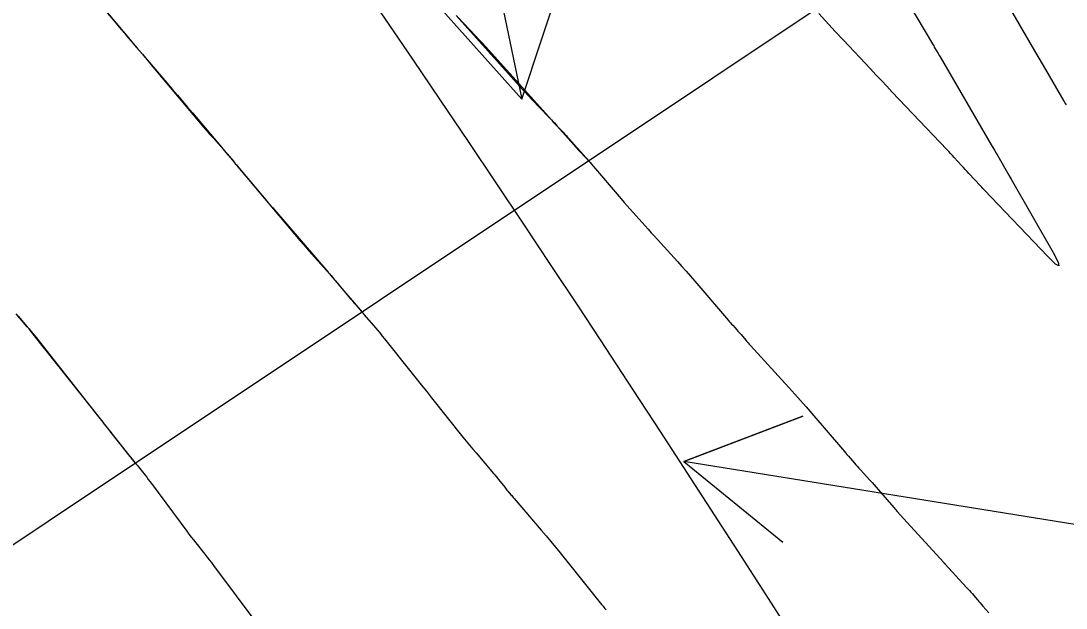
# Model space of a CAD drawing. Extents: x 954385 to 988206, y 1868364 to 1924553.
# Drawn here: x 955998.24 to 956047.38, y 1922724.55 to 1922752.18 of the extents above; entities that cross this region are included whole.
import ezdxf

# ---------------------------------------------------------------- set-up
doc = ezdxf.new("R2010")
doc.units = 0
for name, color, linetype in [('16', 7, 'Continuous'), ('26', 7, 'Continuous'), ('6', 7, 'Continuous'), ('7', 7, 'Continuous'), ('Default', 7, 'Continuous')]:
    doc.layers.add(name, color=color, linetype=linetype)

msp = doc.modelspace()

# ---------------------------------------------------------------- linework, layer by layer
at = {"layer": '16'}
for points in [[(956035.129, 1922806.412), (956035.25, 1922802.455), (956035.366, 1922800.561), (956035.383, 1922800.279), (956035.521, 1922797.995), (956044.515, 1922797.015), (956044.931, 1922797.166), (956046.607, 1922797.751), (956047.242, 1922797.635), (956058.05, 1922796.504), (956062.541, 1922796.079), (956069.968, 1922796.017), (956081.626, 1922796.293), (956087.677, 1922799.327), (956104.131, 1922801.559), (956108.905, 1922801.644), (955952.628, 1922697.337)], [(956001.677, 1922753.304), (956002.742, 1922752.03), (956002.862, 1922751.888), (956002.982, 1922751.745), (956003.103, 1922751.603), (956003.224, 1922751.462), (956003.709, 1922750.895), (956003.83, 1922750.754), (956003.951, 1922750.612), (956004.072, 1922750.471), (956004.193, 1922750.329), (956005.368, 1922748.959), (956005.604, 1922748.683), (956005.839, 1922748.407), (956006.074, 1922748.13), (956006.308, 1922747.853), (956007.743, 1922746.149), (956007.771, 1922746.116), (956007.8, 1922746.082), (956007.828, 1922746.048), (956007.857, 1922746.014), (956007.97, 1922745.878), (956007.999, 1922745.844), (956008.027, 1922745.811), (956008.056, 1922745.777), (956008.085, 1922745.743), (956008.259, 1922745.539), (956008.298, 1922745.494), (956008.336, 1922745.449), (956008.375, 1922745.403), (956008.413, 1922745.358), (956009.485, 1922744.083), (956009.677, 1922743.856), (956009.869, 1922743.629), (956010.062, 1922743.403), (956010.256, 1922743.177), (956012.665, 1922740.384), (956012.705, 1922740.337), (956012.745, 1922740.29), (956012.785, 1922740.243), (956012.824, 1922740.196), (956012.983, 1922740.006), (956013.022, 1922739.959), (956013.062, 1922739.912), (956013.102, 1922739.865), (956013.142, 1922739.818), (956014.279, 1922738.486)], [(956018.785, 1922752.351), (956019.614, 1922751.479), (956019.771, 1922751.313), (956019.926, 1922751.147), (956020.08, 1922750.979), (956020.232, 1922750.81), (956023.184, 1922747.529), (956023.251, 1922747.454), (956023.319, 1922747.38), (956023.388, 1922747.306), (956023.457, 1922747.233), (956023.733, 1922746.94), (956023.802, 1922746.867), (956023.87, 1922746.793), (956023.938, 1922746.719), (956024.005, 1922746.644), (956024.936, 1922745.599)], [(956003.622, 1922731.373), (956002.552, 1922732.741), (956002.515, 1922732.787), (956002.478, 1922732.834), (956002.44, 1922732.88), (956002.402, 1922732.926), (956002.249, 1922733.11), (956002.211, 1922733.156), (956002.173, 1922733.202), (956002.136, 1922733.249), (956002.098, 1922733.296), (955998.883, 1922737.366), (955998.797, 1922737.474), (955998.71, 1922737.581), (955998.622, 1922737.688), (955998.534, 1922737.794), (955998.02, 1922738.405)]]:
    msp.add_lwpolyline(points, dxfattribs=at)
at = {"layer": '26'}
for points in [[(956007.131, 1922818.928), (956021.793, 1922748.498), (956017.797, 1922752.973), (956021.793, 1922748.498), (956023.671, 1922754.196)], [(956107.131, 1922718.928), (956029.402, 1922731.445), (956035.009, 1922733.581), (956029.402, 1922731.445), (956034.055, 1922727.657)]]:
    msp.add_lwpolyline(points, dxfattribs=at)
at = {"layer": '6'}
for points in [[(956047.396, 1922748.226), (956047.361, 1922748.288), (956047.325, 1922748.349), (956047.289, 1922748.411), (956046.429, 1922749.889), (956046.273, 1922750.156), (956046.118, 1922750.423), (956045.962, 1922750.689), (956045.807, 1922750.956), (956044.719, 1922752.823)], [(956018.708, 1922752.432), (956021.577, 1922749.23), (956021.747, 1922749.041), (956021.919, 1922748.854), (956022.093, 1922748.668), (956022.267, 1922748.483), (956023.048, 1922747.667), (956023.184, 1922747.523), (956023.318, 1922747.378), (956023.451, 1922747.231), (956023.583, 1922747.083), (956024.233, 1922746.347), (956024.301, 1922746.27), (956024.37, 1922746.194), (956024.44, 1922746.119), (956024.51, 1922746.044), (956024.793, 1922745.746), (956024.863, 1922745.671), (956024.932, 1922745.596), (956025, 1922745.519), (956025.067, 1922745.441), (956026.458, 1922743.806), (956026.596, 1922743.645), (956026.736, 1922743.484), (956026.877, 1922743.324), (956027.02, 1922743.166), (956027.592, 1922742.535), (956027.735, 1922742.377), (956027.878, 1922742.219), (956028.021, 1922742.061), (956028.165, 1922741.904), (956029.112, 1922740.861), (956029.317, 1922740.634), (956029.52, 1922740.405), (956029.722, 1922740.175), (956029.921, 1922739.943), (956031.511, 1922738.082), (956031.559, 1922738.026), (956031.607, 1922737.971), (956031.656, 1922737.916), (956031.705, 1922737.861), (956031.903, 1922737.643), (956031.953, 1922737.588), (956032.001, 1922737.533), (956032.05, 1922737.478), (956032.098, 1922737.422), (956032.321, 1922737.162), (956032.375, 1922737.1), (956032.428, 1922737.039), (956032.483, 1922736.978), (956032.537, 1922736.917), (956034.347, 1922734.928), (956034.619, 1922734.627), (956034.889, 1922734.324), (956035.157, 1922734.019), (956035.422, 1922733.712), (956036.87, 1922732.026), (956036.94, 1922731.945), (956037.009, 1922731.864), (956037.079, 1922731.783), (956037.148, 1922731.702), (956037.426, 1922731.378), (956037.495, 1922731.297), (956037.566, 1922731.217), (956037.637, 1922731.137), (956037.709, 1922731.059), (956038.157, 1922730.575), (956038.255, 1922730.468), (956038.352, 1922730.36), (956038.448, 1922730.251), (956038.544, 1922730.141), (956039.277, 1922729.285), (956039.432, 1922729.107), (956039.588, 1922728.929), (956039.746, 1922728.753), (956039.905, 1922728.578), (956041.618, 1922726.712), (956041.629, 1922726.7), (956041.639, 1922726.688), (956041.672, 1922726.649), (956041.689, 1922726.63), (956041.697, 1922726.621), (956042.702, 1922725.529), (956042.768, 1922725.457), (956042.833, 1922725.385), (956042.898, 1922725.312), (956042.962, 1922725.239), (956043.217, 1922724.945), (956043.28, 1922724.871), (956043.344, 1922724.798), (956043.408, 1922724.724), (956043.471, 1922724.65), (956043.741, 1922724.338)]]:
    msp.add_lwpolyline(points, dxfattribs=at)
at = {"layer": '7'}
for points in [[(956039.184, 1922754.338), (956041.094, 1922751.109), (956041.125, 1922751.058), (956041.155, 1922751.006), (956041.185, 1922750.954), (956041.216, 1922750.903), (956041.366, 1922750.644), (956041.427, 1922750.541), (956041.457, 1922750.489), (956043.864, 1922746.355), (956043.939, 1922746.226), (956044.014, 1922746.096), (956044.089, 1922745.967), (956044.164, 1922745.837), (956044.633, 1922745.028), (956044.646, 1922745.006), (956044.754, 1922744.817), (956044.803, 1922744.732), (956046.774, 1922741.287), (956047.008, 1922740.837), (956047.043, 1922740.655), (956046.879, 1922740.741), (956046.516, 1922741.095), (956043.529, 1922744.242), (956043.515, 1922744.257), (956043.501, 1922744.273), (956043.486, 1922744.288), (956043.472, 1922744.304), (956043.416, 1922744.366), (956043.402, 1922744.381), (956043.387, 1922744.397), (956043.373, 1922744.412), (956043.359, 1922744.427), (956042.809, 1922745.008), (956042.722, 1922745.101), (956042.635, 1922745.194), (956042.549, 1922745.287), (956042.463, 1922745.38), (956042.121, 1922745.756), (956042.035, 1922745.849), (956041.949, 1922745.942), (956041.862, 1922746.035), (956041.775, 1922746.128), (956039.209, 1922748.834), (956038.951, 1922749.105), (956038.694, 1922749.377), (956038.437, 1922749.65), (956038.181, 1922749.922), (956036.909, 1922751.275), (956036.776, 1922751.417), (956036.643, 1922751.56), (956036.512, 1922751.703), (956036.381, 1922751.847), (956035.758, 1922752.537)], [(956001.728, 1922753.269), (956003.376, 1922751.297), (956003.662, 1922750.954), (956003.949, 1922750.611), (956004.236, 1922750.269), (956004.524, 1922749.927), (956006.923, 1922747.076), (956007.008, 1922746.975), (956007.095, 1922746.874), (956007.182, 1922746.775), (956007.271, 1922746.675), (956007.775, 1922746.112), (956007.828, 1922746.053), (956007.882, 1922745.994), (956007.895, 1922745.979), (956007.908, 1922745.964), (956007.921, 1922745.948), (956007.934, 1922745.933), (956008.227, 1922745.576), (956008.28, 1922745.511), (956008.333, 1922745.447), (956008.387, 1922745.382), (956008.441, 1922745.318), (956011.375, 1922741.828), (956011.508, 1922741.671), (956011.643, 1922741.515), (956011.779, 1922741.361), (956011.916, 1922741.207), (956012.467, 1922740.595), (956012.604, 1922740.441), (956012.74, 1922740.286), (956012.875, 1922740.13), (956013.008, 1922739.973), (956013.738, 1922739.103), (956013.791, 1922739.04), (956013.844, 1922738.978), (956013.898, 1922738.916), (956013.952, 1922738.854), (956014.169, 1922738.608), (956014.224, 1922738.546), (956014.278, 1922738.485), (956014.331, 1922738.422), (956014.384, 1922738.36), (956014.916, 1922737.735), (956015.022, 1922737.609), (956015.127, 1922737.483), (956015.23, 1922737.356), (956015.333, 1922737.228), (956016.577, 1922735.665), (956016.818, 1922735.362), (956017.06, 1922735.058), (956017.302, 1922734.755), (956017.544, 1922734.452), (956019.023, 1922732.6), (956019.175, 1922732.411), (956019.328, 1922732.224), (956019.483, 1922732.038), (956019.639, 1922731.854), (956020.457, 1922730.895), (956020.519, 1922730.822), (956020.58, 1922730.749), (956020.64, 1922730.674), (956020.7, 1922730.599), (956020.984, 1922730.238), (956021.02, 1922730.193), (956021.056, 1922730.149), (956021.092, 1922730.105), (956021.129, 1922730.061), (956021.278, 1922729.888), (956021.315, 1922729.845), (956021.352, 1922729.802), (956021.389, 1922729.758), (956021.426, 1922729.715), (956022.706, 1922728.218), (956022.93, 1922727.953), (956023.153, 1922727.687), (956023.374, 1922727.419), (956023.592, 1922727.149), (956025.538, 1922724.731), (956025.609, 1922724.644), (956025.68, 1922724.557), (956025.752, 1922724.471)], [(955998.113, 1922738.297), (955998.535, 1922737.795), (955998.624, 1922737.688), (955998.711, 1922737.582), (955998.798, 1922737.474), (955998.885, 1922737.366), (956001.886, 1922733.561), (956002.028, 1922733.381), (956002.17, 1922733.2), (956002.313, 1922733.02), (956002.455, 1922732.839), (956003.231, 1922731.852), (956003.269, 1922731.804), (956003.308, 1922731.755), (956003.347, 1922731.707), (956003.387, 1922731.66), (956003.546, 1922731.47), (956003.586, 1922731.422), (956003.625, 1922731.375), (956003.664, 1922731.326), (956003.703, 1922731.278), (956004.08, 1922730.804), (956004.155, 1922730.708), (956004.229, 1922730.612), (956004.303, 1922730.515), (956004.376, 1922730.418), (956006.039, 1922728.172), (956006.141, 1922728.035), (956006.245, 1922727.9), (956006.349, 1922727.765), (956006.455, 1922727.632), (956006.88, 1922727.099), (956006.985, 1922726.966), (956007.09, 1922726.832), (956007.193, 1922726.696), (956007.296, 1922726.56), (956009.423, 1922723.703)]]:
    msp.add_lwpolyline(points, dxfattribs=at)
at = {"layer": 'Default'}
msp.add_arc((955068.332, 1922107.114), 1145.916, 31.460692, 46.414195, dxfattribs=at)

doc.saveas('drawing.dxf')
